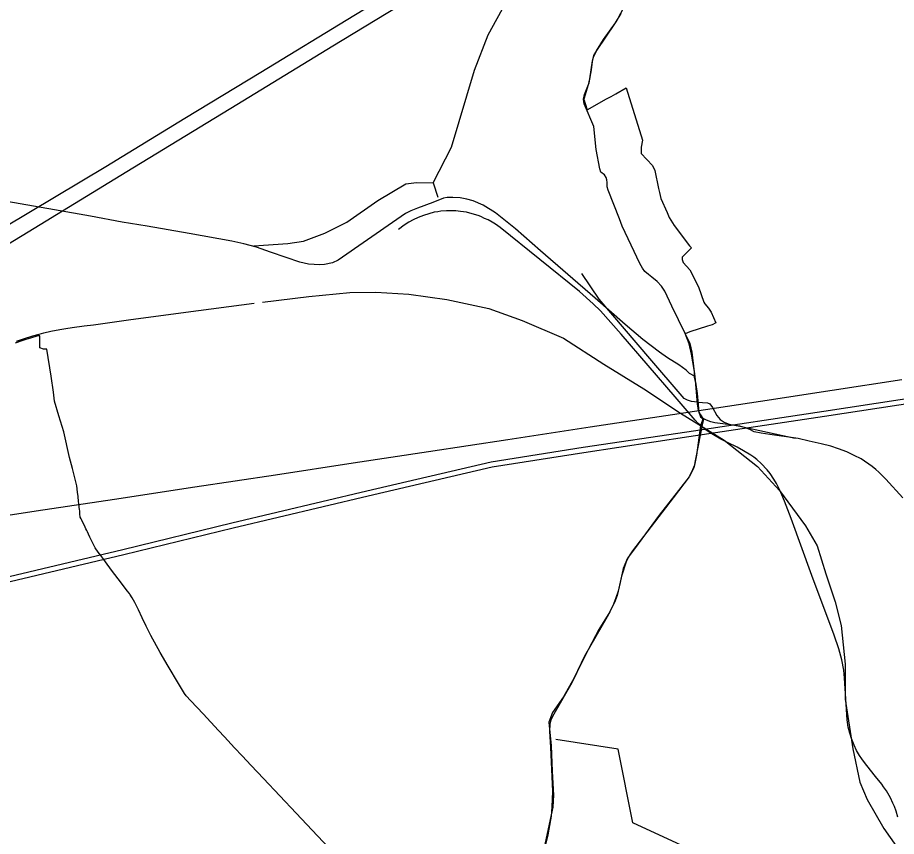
# Model space of a CAD drawing. Extents: x -789162 to -606354, y -1062736 to -945481.
# Drawn here: x -719773 to -717217, y -981285 to -978903 of the extents above; entities that cross this region are included whole.
import ezdxf

# ---------------------------------------------------------------- set-up
doc = ezdxf.new("R2010")
doc.units = 0
for name, color, linetype in [('_SIRSI VZTAHY CHKO HRANICE', 7, 'Continuous'), ('_SIRSI VZTAHY_CYKLOTRASY MISTNI N', 7, 'Continuous'), ('_SIRSI VZTAHY_CYKLOTRASY MISTNI S', 7, 'Continuous'), ('_SIRSI VZTAHY_ELEKTRICKE VEDENI VN 110 kV S', 7, 'Continuous'), ('_SIRSI VZTAHY_ELEKTRICKE VEDENI VN 220 kV S', 7, 'Continuous'), ('_SIRSI VZTAHY_ELEKTRICKE VEDENI VN 400 kV N', 7, 'Continuous'), ('_SIRSI VZTAHY_ELEKTRICKE VEDENI VN 400 kV S', 7, 'Continuous'), ('_SIRSI VZTAHY_SILNICE II TRIDY_NAVRH', 7, 'Continuous'), ('_SIRSI VZTAHY_SILNICE II TRIDY_STAV', 7, 'Continuous'), ('_SIRSI VZTAHY_SILNICE III TRIDY_STAV', 7, 'Continuous'), ('_SIRSI VZTAHY_ZELEZNICE NAVRH', 7, 'Continuous'), ('_SIRSI VZTAHY_ZELEZNICE STAV', 7, 'Continuous')]:
    doc.layers.add(name, color=color, linetype=linetype)

msp = doc.modelspace()

# ---------------------------------------------------------------- linework, layer by layer
at = {"layer": '_SIRSI VZTAHY CHKO HRANICE'}
msp.add_lwpolyline([(-718867.9, -981318.9), (-718915.7, -981267.6), (-718962.8, -981217.4), (-719010.2, -981167.2), (-719057.3, -981116.6), (-719093.5, -981078.6), (-719119.9, -981050.7), (-719141.6, -981027.7), (-719171.2, -980995.9), (-719188.3, -980977.3), (-719232.7, -980929.1), (-719268.4, -980891.3), (-719282.1, -980876.6), (-719287.5, -980869.4), (-719304.8, -980840.5), (-719334.9, -980789.9), (-719357.9, -980750), (-719385.1, -980700.7), (-719398.3, -980673.6), (-719409.9, -980649.4), (-719421, -980626.4), (-719430.2, -980606.9), (-719431.5, -980604.7), (-719435.2, -980598.5), (-719439.5, -980591.4), (-719446, -980580.4), (-719447.5, -980578.4), (-719453.4, -980570.4), (-719470.3, -980548.2), (-719479.9, -980535.7), (-719499.2, -980510.8), (-719517, -980486.8), (-719522.1, -980479.8), (-719530.7, -980468.2), (-719537.9, -980458.3), (-719547.3, -980445.8), (-719553.9, -980432), (-719559.4, -980420.5), (-719562.3, -980414.4), (-719566.1, -980406.5), (-719569.3, -980399.7), (-719571.4, -980395.3), (-719573.7, -980390.4), (-719576.1, -980385.4), (-719579.1, -980379), (-719583.3, -980370.3), (-719585.7, -980365.1), (-719587.7, -980361.1), (-719590.1, -980356.1), (-719591.1, -980347.1), (-719591.9, -980339.5), (-719592.7, -980333.2), (-719593.2, -980328.1), (-719593.8, -980322.8), (-719595.1, -980311.1), (-719596.8, -980296), (-719597.9, -980284.2), (-719600.3, -980265.6), (-719613, -980214.6), (-719621.2, -980182.6), (-719638.4, -980108.7), (-719652.4, -980061.8), (-719664.9, -980019.2), (-719667.8, -979992.7), (-719675.2, -979946.4), (-719687.8, -979867.5), (-719696.8, -979868), (-719707.6, -979864.4), (-719707.8, -979849.6), (-719708.2, -979839.4), (-719708.2, -979829), (-719713.4, -979829.5), (-719734.9, -979835.7), (-719748.9, -979840), (-719760.6, -979843.4), (-719779.1, -979850.2)], dxfattribs=at)
at = {"layer": '_SIRSI VZTAHY_CYKLOTRASY MISTNI N'}
msp.add_lwpolyline([(-716775.2, -982353.3), (-716973.2, -982282.9), (-717038.8, -982145.6), (-717163.7, -982003.4), (-717128.5, -981775.7), (-717369, -981529.5), (-717983.2, -981246.2), (-718025.8, -981031.5), (-718207.1, -981003.7)], dxfattribs=at)
at = {"layer": '_SIRSI VZTAHY_CYKLOTRASY MISTNI S'}
msp.add_lwpolyline([(-718010.7, -978874.4), (-718027.9, -978907.6), (-718035.1, -978918.6), (-718088.8, -978999.3), (-718098.2, -979013.8), (-718101.4, -979028.6), (-718109.3, -979081), (-718113, -979098.4), (-718126, -979140.3), (-718116.3, -979171.5), (-718060, -979139.1), (-718046.9, -979132.4), (-718032.4, -979124.6), (-718002.4, -979107.2), (-717955.7, -979260.1), (-717959.3, -979280.4), (-717959.3, -979298.4), (-717926.4, -979333.4), (-717919.7, -979347.8), (-717908.6, -979400.4), (-717906, -979412.4), (-717902.4, -979429.3), (-717883.9, -979470), (-717878.1, -979484.8), (-717863.4, -979508.3), (-717819.1, -979567.1), (-717812.7, -979573.4), (-717839.9, -979600.4), (-717840.1, -979607.3), (-717836.9, -979615.8), (-717817.9, -979637), (-717792.5, -979686.1), (-717777.2, -979730.7), (-717774.3, -979736), (-717763.1, -979748.3), (-717756.1, -979760), (-717741.7, -979791.5), (-717752.9, -979796.8), (-717766.6, -979801), (-717817.5, -979817.5), (-717831, -979822.8), (-717818.1, -979851.5), (-717811.9, -979876.8), (-717804.6, -979933.7), (-717805.2, -979948.8), (-717801.4, -979963.8), (-717796.3, -979996.7), (-717791.5, -980051.1), (-717786.8, -980064.6), (-717777.9, -980071.8), (-717782.2, -980087.5), (-717805.6, -980213.2), (-717820.1, -980239.5), (-717866.1, -980300.6), (-717984.6, -980454.1), (-717992.3, -980466), (-718001.8, -980483.7), (-718016.7, -980527.8), (-718025.9, -980571.7), (-718034.2, -980594.5), (-718041.5, -980614.2), (-718058.2, -980646.5), (-718124.1, -980761.1), (-718153.6, -980824.4), (-718185.3, -980878.8), (-718217.1, -980925), (-718227.7, -980952.8), (-718220.8, -981022.1), (-718217.6, -981095.7), (-718214.4, -981165.8), (-718215.8, -981200.2), (-718246.7, -981344.8)], dxfattribs=at)
at = {"layer": '_SIRSI VZTAHY_ELEKTRICKE VEDENI VN 110 kV S'}
for points in [[(-717201.4, -979957.5), (-717403.7, -979988.4), (-717612.1, -980019.9), (-717867.8, -980059), (-718107.1, -980095.1), (-718346.6, -980131.5), (-718577.7, -980166.4), (-718796.7, -980199.9), (-719022.2, -980233.9), (-719257.1, -980269.4), (-719491.1, -980304.9), (-719718.5, -980339.3), (-719945.6, -980373.7), (-720171.6, -980407.9), (-720400.9, -980432.9), (-720565.4, -980450.8), (-720793.4, -980475.4)], [(-722861.4, -980808.9), (-722439.3, -980763.2), (-722071.9, -980724.2), (-721709.7, -980684.4), (-721431.9, -980769.7), (-721164.4, -980855.5), (-720895.8, -980790.3), (-720573.3, -980713), (-720176, -980619.2), (-719797.3, -980529.1), (-719466.7, -980450.7), (-719149.1, -980373.4), (-718757, -980280.3), (-718395.3, -980195.4), (-718127.7, -980153.4), (-718127.7, -980153.4), (-717826.1, -980107.9), (-717427.9, -980047.8), (-717054.2, -979990.7)], [(-722859.9, -980823.8), (-722437.7, -980778.1), (-722070.1, -980739.1), (-721711.1, -980699.6), (-721436.2, -980784), (-721164.9, -980871), (-720892.4, -980804.9), (-720569.8, -980727.5), (-720172.5, -980633.8), (-719793.8, -980543.7), (-719463.2, -980465.2), (-719145.6, -980388), (-718753.5, -980294.9), (-718392.4, -980210.1), (-718125.5, -980168.2), (-718125.5, -980168.2), (-717820.9, -980122.3), (-717425.8, -980062.7), (-717051.1, -980005.5)]]:
    msp.add_lwpolyline(points, dxfattribs=at)
at = {"layer": '_SIRSI VZTAHY_ELEKTRICKE VEDENI VN 220 kV S'}
msp.add_lwpolyline([(-722722.8, -980715.4), (-722389.9, -980679.3), (-722086.5, -980646.2), (-721744.2, -980609), (-721469.1, -980579.1), (-721250.3, -980445.8), (-720960.3, -980268.9), (-720675.3, -980095.2), (-720289.8, -979860.2), (-719993.4, -979679.6), (-719741.9, -979526.1), (-719455, -979351.3), (-719134.9, -979156.1), (-718855.5, -978985.8), (-718636.6, -978852.4), (-718308.8, -978652.6), (-718050.6, -978495.2), (-717801.9, -978343.5), (-717549.4, -978189.5), (-717343.6, -978160.4), (-716904.9, -978098.1)], dxfattribs=at)
at = {"layer": '_SIRSI VZTAHY_ELEKTRICKE VEDENI VN 400 kV N'}
msp.add_lwpolyline([(-722695.8, -980757.5), (-722415.5, -980728.3), (-722156.1, -980699), (-721720.1, -980652.2), (-721479.7, -980508.7), (-721105.1, -980285.6), (-720864.8, -980141.8), (-720673.8, -980027.8), (-720327.5, -979820.9), (-720055.4, -979658.2), (-719809.6, -979511.5), (-719515.7, -979336.2), (-719286, -979196.2), (-719065.5, -979061.7), (-718794.8, -978897), (-718551.5, -978748.5), (-718300.5, -978593.7), (-718029.4, -978428.8), (-717752.6, -978260.4), (-717563.3, -978145.3), (-717225.4, -978097.6), (-716737.9, -978028.2)], dxfattribs=at)
at = {"layer": '_SIRSI VZTAHY_ELEKTRICKE VEDENI VN 400 kV S'}
msp.add_lwpolyline([(-722695.8, -980757.5), (-722415.5, -980728.3), (-722156.1, -980699), (-721720.1, -980652.2), (-721479.7, -980508.7), (-721105.1, -980285.6), (-720864.8, -980141.8), (-720673.8, -980027.8), (-720327.5, -979820.9), (-720055.4, -979658.2), (-719809.6, -979511.5), (-719515.7, -979336.2), (-719286, -979196.2), (-719065.5, -979061.7), (-718794.8, -978897), (-718551.5, -978748.5), (-718300.5, -978593.7), (-718029.4, -978428.8), (-717752.6, -978260.4), (-717563.3, -978145.3), (-717225.4, -978097.6), (-716737.9, -978028.2)], dxfattribs=at)
at = {"layer": '_SIRSI VZTAHY_SILNICE II TRIDY_NAVRH'}
for p, q in [((-718564.5, -979383.8), (-718550.3, -979425.6)), ((-717671.9, -980091.6), (-717511.7, -980126.5))]:
    msp.add_line(p, q, dxfattribs=at)
for points in [[(-719085.5, -979567.5), (-718987.1, -979560.8), (-718941, -979554), (-718878.8, -979530.3), (-718814.7, -979498.5), (-718725.1, -979435), (-718643.6, -979386.5), (-718612.4, -979382.7), (-718564.5, -979383.8), (-718511.1, -979280.3), (-718443.6, -979055.8), (-718404.4, -978953.3), (-718352.2, -978858.5), (-718295.5, -978791), (-718222.7, -978762.9), (-718142.4, -978734.2), (-718095.7, -978715.5), (-718046.6, -978678.2), (-717991.1, -978622.7), (-717970, -978592.8), (-717938.4, -978578.5)], [(-717795.5, -980022.1), (-717813.1, -980019.7), (-717824, -980016.6), (-717833.9, -980010.9), (-717840, -980004.7), (-717934.3, -979894.9), (-718081.4, -979722.3), (-718132.1, -979648.1)], [(-717795.5, -980022.1), (-717766.1, -980024.3), (-717759.2, -980027.3), (-717752.1, -980037.1), (-717739.5, -980060.6), (-717729, -980072.5), (-717718.2, -980080.3), (-717703.6, -980085.6), (-717671.9, -980091.6)]]:
    msp.add_lwpolyline(points, dxfattribs=at)
at = {"layer": '_SIRSI VZTAHY_SILNICE II TRIDY_STAV'}
for points in [[(-717802.5, -979947.7), (-717803.7, -979933.1), (-717813.3, -979882.2), (-717819.8, -979852.2), (-717831.6, -979822.6), (-717869.6, -979742.4), (-717890.2, -979699.2), (-717900.5, -979684.1), (-717912.7, -979671.2), (-717928.6, -979658.7), (-717938.1, -979650.2), (-717948.2, -979641.8), (-717955, -979631.8), (-717963, -979618.5), (-717988.6, -979565.6), (-718014.6, -979510.3), (-718022.6, -979488.9), (-718055.1, -979405.5), (-718057.7, -979396), (-718058.5, -979383), (-718059.3, -979375.1), (-718061.1, -979368), (-718065.9, -979360.3), (-718076.8, -979352.6), (-718079, -979343.1), (-718089.6, -979286.6), (-718097.3, -979220.2), (-718124.9, -979154.3), (-718127.3, -979140.8), (-718123.7, -979127.3), (-718110.2, -979093.2), (-718103.7, -979055.5), (-718100.6, -979030.6), (-718097.4, -979018.7), (-718089, -979000.3), (-718068.5, -978967.4), (-718034.1, -978918.1), (-718017.7, -978890.9)], [(-717802.5, -979947.7), (-717818.6, -979938.6), (-717828.8, -979929.1), (-717849.7, -979913.7), (-717882.7, -979893.3), (-717906, -979876.9), (-717954.4, -979839.9), (-718006, -979795.7), (-718092.9, -979719.2), (-718251.5, -979581.8), (-718324.4, -979517.8), (-718383, -979471.2), (-718418.9, -979448.9), (-718447.9, -979436.7), (-718466.4, -979431.4), (-718486, -979427.9), (-718506.6, -979426.3), (-718523.3, -979426.6), (-718533.6, -979428.5), (-718565.3, -979441.2), (-718609.7, -979458.1), (-718628.6, -979465.2), (-718644.5, -979473.2), (-718669.6, -979490.6), (-718839.9, -979608.8), (-718856.9, -979617), (-718880.5, -979621.1), (-718894.8, -979622.7), (-718909.6, -979621.9), (-718926.5, -979620.6), (-718951.4, -979614.7), (-718991.6, -979601.6), (-719036.9, -979585.4), (-719078, -979571.4), (-719114.4, -979561.2), (-719149.7, -979554.1), (-719273.1, -979531.4), (-719395.7, -979510.4), (-719468.4, -979497.9), (-719560.8, -979481.2), (-719664.7, -979462.4), (-719926.4, -979416.6)], [(-717778.5, -980069.6), (-717783.6, -980062), (-717788.9, -980054.6), (-717792.1, -980045.8), (-717795, -980027.3), (-717802.5, -979947.7)], [(-717198.1, -980300.1), (-717248.1, -980246.4), (-717267.9, -980226), (-717276.8, -980217.7), (-717287, -980209.6), (-717319.8, -980187.1), (-717339.6, -980176.8), (-717361.4, -980166.8), (-717385.7, -980157.5), (-717408.1, -980150.2), (-717435.4, -980142.9), (-717470.3, -980135.1), (-717502.9, -980127.9), (-717585.5, -980116.3), (-717610.5, -980112.3), (-717630.7, -980108.3), (-717643, -980102), (-717658.3, -980096), (-717671.9, -980091.6), (-717721.4, -980084.7), (-717745.2, -980081.8), (-717757.1, -980078.9), (-717769.3, -980074.4), (-717778.5, -980069.6)]]:
    msp.add_lwpolyline(points, dxfattribs=at)
at = {"layer": '_SIRSI VZTAHY_SILNICE III TRIDY_STAV'}
msp.add_lwpolyline([(-717778.5, -980069.6), (-717787.1, -980089.6), (-717791.8, -980126.1), (-717798.5, -980176.2), (-717804, -980205.5), (-717809.7, -980218.5), (-717820.1, -980239.6), (-717850.9, -980279.2), (-717906.6, -980350.8), (-717979, -980448.5), (-717998.5, -980476.3), (-718011.2, -980506), (-718020.4, -980546.3), (-718029.4, -980584.1), (-718036.6, -980605.3), (-718050.6, -980631.8), (-718082.2, -980683.3), (-718112.8, -980740.8), (-718146.1, -980808.5), (-718161.1, -980838.6), (-718217.5, -980936.8), (-718221.8, -980947.1), (-718224.9, -980959), (-718226, -980980), (-718222.6, -981026.6), (-718216.9, -981154.5), (-718218.6, -981199.6), (-718220.9, -981226.7), (-718230.6, -981280.7), (-718245.3, -981340.9)], dxfattribs=at)
at = {"layer": '_SIRSI VZTAHY_ZELEZNICE NAVRH'}
msp.add_lwpolyline([(-719060.7, -979730.6), (-718925.3, -979714.4), (-718805.9, -979703.2), (-718730.6, -979702), (-718634.7, -979707.6), (-718524, -979723.1), (-718402, -979749.9), (-718305, -979784.2), (-718184.9, -979835.8), (-718067.9, -979911.8), (-717951.5, -979982.8), (-717845.1, -980053.8), (-717718.2, -980132.9), (-717620.5, -980208.8), (-717557.1, -980278.6), (-717481.8, -980381.9), (-717447.5, -980439.8), (-717422, -980521.4), (-717394.7, -980602.4), (-717377.2, -980672.1), (-717366, -980784.2), (-717366, -980885.7), (-717343.6, -981030.8), (-717323.7, -981127.3), (-717302, -981178.4), (-717253.4, -981262.4), (-717154.5, -981403.2)], dxfattribs=at)
at = {"layer": '_SIRSI VZTAHY_ZELEZNICE STAV'}
for points in [[(-717212.4, -981229.3), (-717218, -981211.4), (-717222.8, -981198.4), (-717227.5, -981188.3), (-717234.5, -981173), (-717246, -981153.2), (-717254.4, -981141), (-717259.6, -981133.6), (-717278.1, -981110.7), (-717292.5, -981092.7), (-717309.8, -981070.7), (-717317.9, -981059.8), (-717324.8, -981049.6), (-717332.9, -981035.2), (-717340, -981020.2), (-717347.8, -981000.1), (-717352.9, -980984.7), (-717356.8, -980967.2), (-717360, -980946.1), (-717365.7, -980855.5), (-717368, -980825.4), (-717370.2, -980801.9), (-717375.4, -980772), (-717384.7, -980739.5), (-717398.1, -980700), (-717462.9, -980525.8), (-717523.5, -980360.1), (-717542.4, -980310), (-717549.9, -980291.4), (-717556.5, -980275.8), (-717565.7, -980258.3), (-717573.2, -980246), (-717583.9, -980230), (-717592.4, -980218.9), (-717610, -980200.1), (-717622.9, -980189.2), (-717631.6, -980182), (-717640.4, -980176), (-717661.5, -980163.5), (-717680.2, -980153.1), (-717708.1, -980139.1), (-717727.7, -980129.6), (-717744.5, -980120.2), (-717754, -980114.1), (-717761, -980109.7), (-717773.7, -980100.3), (-717782.6, -980092.9), (-717793.5, -980083.7), (-717802.2, -980074.6), (-717860.7, -980006.9), (-718017.4, -979824.2), (-718077, -979756.7), (-718099.1, -979735.5), (-718138.8, -979700.1), (-718369.5, -979514.3), (-718383.2, -979504.1), (-718392.5, -979498.4), (-718404.3, -979491.7), (-718414.7, -979487.2), (-718425.4, -979482.2), (-718433.2, -979479.3), (-718450.6, -979473.8), (-718467.4, -979469.7), (-718484.9, -979466.9), (-718498.5, -979465.7), (-718510.4, -979465.2), (-718525.5, -979465.3), (-718541.4, -979466.8), (-718550.1, -979468), (-718561.3, -979469.7), (-718577.1, -979474), (-718592.2, -979478.7), (-718607.4, -979484.6), (-718622.1, -979491.4), (-718635.1, -979498.7), (-718648.3, -979507.3), (-718665, -979519.7)], [(-719776.1, -979844.4), (-719755.7, -979837.4), (-719727.8, -979828.7), (-719710.2, -979824.1), (-719696.4, -979820.2), (-719676.1, -979815.7), (-719649.7, -979810.6), (-719632.2, -979807.6), (-719613.8, -979804.7), (-719578.5, -979800.3), (-719551.8, -979796.7), (-719510.6, -979791), (-719449.5, -979782.8), (-719283, -979760.2), (-719084.4, -979733.9)]]:
    msp.add_lwpolyline(points, dxfattribs=at)

doc.saveas('drawing.dxf')
